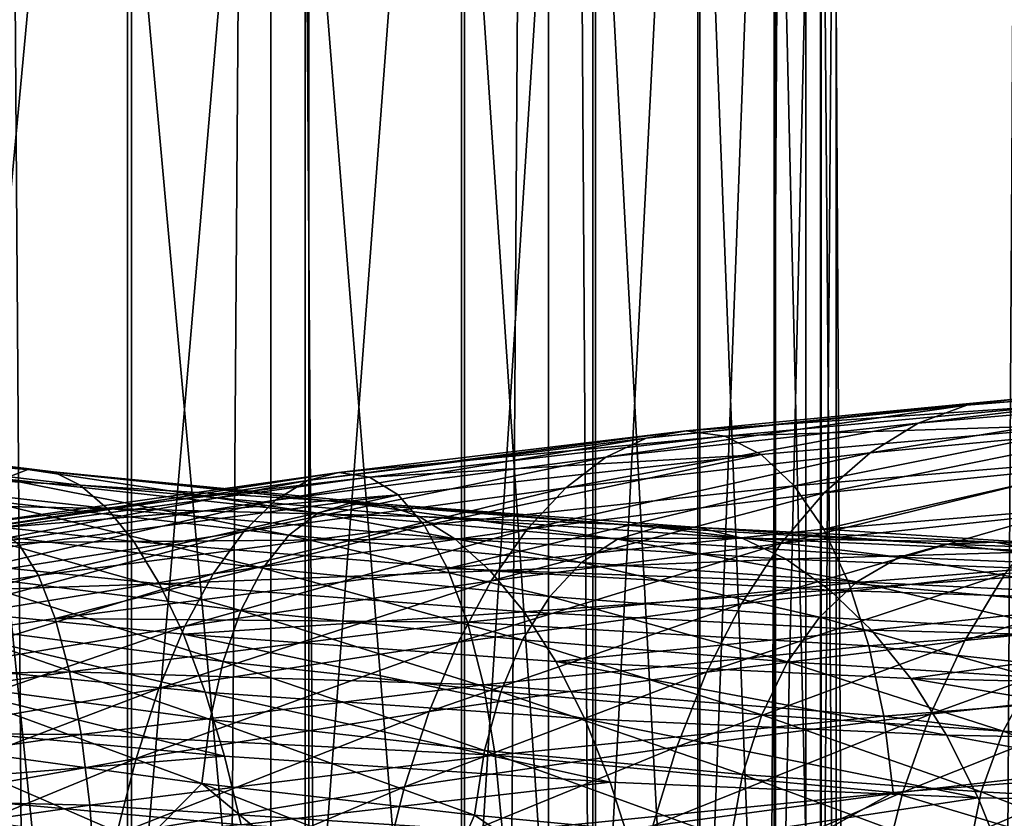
# Model space of a CAD drawing. Header units: metres. Extents: x -44 to 117, y -432 to 89.
# Tile 718 of 1056: x 4.65 to 9.29, y -147.27 to -143.5. Entities that reach past the tile are written whole.
import ezdxf

# ---------------------------------------------------------------- set-up
doc = ezdxf.new("R2010")
doc.units = ezdxf.units.M
doc.layers.add('solid_125568', color=7, linetype='CONTINUOUS')

msp = doc.modelspace()

# ---------------------------------------------------------------- linework, layer by layer
at = {"layer": 'solid_125568'}
for points in [[(5.834389, -312.591827, 240.972), (5.834389, -117.79686, 206.62439), (4.446262, -117.692879, 207.214066)], [(4.446262, -312.487854, 241.561676), (5.834389, -312.591827, 240.972), (4.446262, -117.692879, 207.214066)], [(7.143617, -312.723083, 240.2276), (7.143617, -117.928116, 205.87999), (5.834389, -117.79686, 206.62439)], [(5.834389, -312.591827, 240.972), (7.143617, -312.723083, 240.2276), (5.834389, -117.79686, 206.62439)], [(8.356239, -312.879852, 239.338547), (8.356239, -118.084877, 204.990936), (7.143617, -117.928116, 205.87999)], [(7.143617, -312.723083, 240.2276), (8.356239, -312.879852, 239.338547), (7.143617, -117.928116, 205.87999)], [(9.455857, -313.059998, 238.316864), (9.455857, -118.26503, 203.969254), (8.356239, -118.084877, 204.990936)], [(8.356239, -312.879852, 239.338547), (9.455857, -313.059998, 238.316864), (8.356239, -118.084877, 204.990936)], [(8.356239, -316.33844, 219.723969), (8.356239, -121.543457, 185.376373), (9.455857, -121.363304, 186.398041)], [(9.455857, -316.158295, 220.745651), (8.356239, -316.33844, 219.723969), (9.455857, -121.363304, 186.398041)], [(7.143617, -316.495209, 218.83493), (7.143617, -121.700218, 184.48732), (8.356239, -121.543457, 185.376373)], [(8.356239, -316.33844, 219.723969), (7.143617, -316.495209, 218.83493), (8.356239, -121.543457, 185.376373)], [(5.834389, -316.626465, 218.09053), (5.834389, -121.831474, 183.74292), (7.143617, -121.700218, 184.48732)], [(7.143617, -316.495209, 218.83493), (5.834389, -316.626465, 218.09053), (7.143617, -121.700218, 184.48732)], [(4.446262, -316.730438, 217.500839), (4.446262, -121.935455, 183.153229), (5.834389, -121.831474, 183.74292)], [(5.834389, -316.626465, 218.09053), (4.446262, -316.730438, 217.500839), (5.834389, -121.831474, 183.74292)], [(4.252891, -138.015808, 943.878601), (4.252891, -148.12146, 946.765015), (5.178002, -138.207031, 943.2901)], [(4.252891, -148.12146, 946.765015), (5.178002, -148.282883, 946.167664), (5.178002, -138.207031, 943.2901)], [(5.178002, -138.207031, 943.2901), (5.178002, -148.282883, 946.167664), (6.01434, -138.433945, 942.591675)], [(5.178002, -148.282883, 946.167664), (6.01434, -148.474426, 945.45874), (6.01434, -138.433945, 942.591675)], [(6.01434, -138.433945, 942.591675), (6.01434, -148.474426, 945.45874), (6.747565, -138.692719, 941.795288)], [(6.01434, -148.474426, 945.45874), (6.747565, -148.692841, 944.650391), (6.747565, -138.692719, 941.795288)], [(6.747565, -138.692719, 941.795288), (6.747565, -148.692841, 944.650391), (7.365107, -138.978851, 940.914673)], [(6.747565, -148.692841, 944.650391), (7.365107, -148.934372, 943.756409), (7.365107, -138.978851, 940.914673)], [(7.365107, -138.978851, 940.914673), (7.365107, -148.934372, 943.756409), (7.856378, -139.287476, 939.964844)], [(7.365107, -148.934372, 943.756409), (7.856378, -149.194885, 942.792297), (7.856378, -139.287476, 939.964844)], [(7.856378, -139.287476, 939.964844), (7.856378, -149.194885, 942.792297), (8.212955, -139.613281, 938.962036)], [(7.856378, -149.194885, 942.792297), (8.212955, -149.46991, 941.774414), (8.212955, -139.613281, 938.962036)], [(8.212955, -139.613281, 938.962036), (8.212955, -149.46991, 941.774414), (8.428726, -139.950714, 937.923584)], [(8.212955, -149.46991, 941.774414), (8.428726, -149.75473, 940.720276), (8.428726, -139.950714, 937.923584)], [(8.428726, -139.950714, 937.923584), (8.428726, -149.75473, 940.720276), (8.499991, -140.293945, 936.867188)], [(8.499991, -140.293945, 936.867188), (8.499991, -150.044449, 939.64801), (8.425529, -140.637115, 935.811035)], [(8.428726, -149.75473, 940.720276), (8.499991, -150.044449, 939.64801), (8.499991, -140.293945, 936.867188)], [(8.425529, -140.637115, 935.811035), (8.425529, -150.334137, 938.575928), (8.206614, -140.97435, 934.773132)], [(8.499991, -150.044449, 939.64801), (8.425529, -150.334137, 938.575928), (8.425529, -140.637115, 935.811035)], [(8.206614, -140.97435, 934.773132), (8.206614, -150.61879, 937.5224), (7.847002, -141.299835, 933.771362)], [(8.425529, -150.334137, 938.575928), (8.206614, -150.61879, 937.5224), (8.206614, -140.97435, 934.773132)], [(7.847002, -141.299835, 933.771362), (7.847002, -150.893539, 936.505493), (7.352857, -141.608032, 932.822876)], [(8.206614, -150.61879, 937.5224), (7.847002, -150.893539, 936.505493), (7.847002, -141.299835, 933.771362)], [(7.352857, -141.608032, 932.822876), (7.352857, -151.153687, 935.542725), (6.732651, -141.893616, 931.943909)], [(7.847002, -150.893539, 936.505493), (7.352857, -151.153687, 935.542725), (7.352857, -141.608032, 932.822876)], [(6.732651, -141.893616, 931.943909), (6.732651, -151.394745, 934.650513), (5.997018, -142.151733, 931.149536)], [(7.352857, -151.153687, 935.542725), (6.732651, -151.394745, 934.650513), (6.732651, -141.893616, 931.943909)], [(5.997018, -142.151733, 931.149536), (5.997018, -151.612625, 933.844177), (5.158569, -142.377899, 930.45343)], [(6.732651, -151.394745, 934.650513), (5.997018, -151.612625, 933.844177), (5.997018, -142.151733, 931.149536)], [(5.158569, -142.377899, 930.45343), (5.158569, -151.803528, 933.137573), (4.231679, -142.568314, 929.867432)], [(5.997018, -151.612625, 933.844177), (5.158569, -151.803528, 933.137573), (5.158569, -142.377899, 930.45343)], [(5.158569, -151.803528, 933.137573), (4.231679, -151.964249, 932.542786), (4.231679, -142.568314, 929.867432)], [(8.886307, -145.405502, 954.892883), (9.114993, -145.320389, 955.225769), (10.522445, -145.206924, 954.114197)], [(10.258455, -145.286102, 953.807007), (8.886307, -145.405502, 954.892883), (10.522445, -145.206924, 954.114197)], [(9.114993, -145.320389, 955.225769), (9.34085, -145.291168, 955.568481), (10.783215, -145.183258, 954.431641)], [(10.522445, -145.206924, 954.114197), (9.114993, -145.320389, 955.225769), (10.783215, -145.183258, 954.431641)], [(7.604303, -145.475571, 956.18689), (7.79269, -145.441788, 956.551208), (9.34085, -145.291168, 955.568481)], [(9.114993, -145.320389, 955.225769), (7.604303, -145.475571, 956.18689), (9.34085, -145.291168, 955.568481)], [(9.34085, -145.291168, 955.568481), (7.79269, -145.441788, 956.551208), (9.558835, -145.320145, 955.913208)], [(8.660194, -145.544189, 954.577637), (8.886307, -145.405502, 954.892883), (10.258455, -145.286102, 953.807007)], [(9.997472, -145.418655, 953.517151), (8.660194, -145.544189, 954.577637), (10.258455, -145.286102, 953.807007)], [(7.413511, -145.565567, 955.832153), (7.604303, -145.475571, 956.18689), (9.114993, -145.320389, 955.225769)], [(8.886307, -145.405502, 954.892883), (7.413511, -145.565567, 955.832153), (9.114993, -145.320389, 955.225769)], [(7.79269, -145.441788, 956.551208), (7.974535, -145.466644, 956.916748), (9.558835, -145.320145, 955.913208)], [(9.558835, -145.320145, 955.913208), (7.974535, -145.466644, 956.916748), (9.763945, -145.409592, 956.251953)], [(7.22483, -145.709335, 955.495239), (7.413511, -145.565567, 955.832153), (8.886307, -145.405502, 954.892883)], [(8.660194, -145.544189, 954.577637), (7.22483, -145.709335, 955.495239), (8.886307, -145.405502, 954.892883)], [(7.974535, -145.466644, 956.916748), (8.145745, -145.552567, 957.275024), (9.763945, -145.409592, 956.251953)], [(9.763945, -145.409592, 956.251953), (8.145745, -145.552567, 957.275024), (8.302119, -145.700455, 957.618225)], [(9.763945, -145.409592, 956.251953), (8.302119, -145.700455, 957.618225), (9.951168, -145.560333, 956.577393)], [(3.117877, -145.42067, 925.588013), (4.68947, -145.623413, 926.081726), (3.198325, -145.435638, 925.191589)], [(4.575442, -145.666672, 926.459412), (4.68947, -145.623413, 926.081726), (3.117877, -145.42067, 925.588013)], [(3.198325, -145.435638, 925.191589), (4.81047, -145.63443, 925.695496), (3.281545, -145.501938, 924.795105)], [(4.68947, -145.623413, 926.081726), (4.81047, -145.63443, 925.695496), (3.198325, -145.435638, 925.191589)], [(6.00668, -145.674545, 956.986084), (6.155442, -145.637238, 957.368042), (7.79269, -145.441788, 956.551208)], [(7.604303, -145.475571, 956.18689), (6.00668, -145.674545, 956.986084), (7.79269, -145.441788, 956.551208)], [(7.79269, -145.441788, 956.551208), (6.155442, -145.637238, 957.368042), (7.974535, -145.466644, 956.916748)], [(8.442321, -145.734085, 954.287476), (8.660194, -145.544189, 954.577637), (9.997472, -145.418655, 953.517151)], [(9.745963, -145.602371, 953.251526), (8.442321, -145.734085, 954.287476), (9.997472, -145.418655, 953.517151)], [(3.281545, -145.501938, 924.795105), (4.935752, -145.696762, 925.309631), (3.365928, -145.616516, 924.407715)], [(4.81047, -145.63443, 925.695496), (4.935752, -145.696762, 925.309631), (3.281545, -145.501938, 924.795105)], [(5.855962, -145.768341, 956.613525), (6.00668, -145.674545, 956.986084), (7.604303, -145.475571, 956.18689)], [(7.413511, -145.565567, 955.832153), (5.855962, -145.768341, 956.613525), (7.604303, -145.475571, 956.18689)], [(6.155442, -145.637238, 957.368042), (6.299068, -145.658936, 957.750427), (7.974535, -145.466644, 956.916748)], [(7.974535, -145.466644, 956.916748), (6.299068, -145.658936, 957.750427), (8.145745, -145.552567, 957.275024)], [(7.043059, -145.904343, 955.184082), (7.22483, -145.709335, 955.495239), (8.660194, -145.544189, 954.577637)], [(8.442321, -145.734085, 954.287476), (7.043059, -145.904343, 955.184082), (8.660194, -145.544189, 954.577637)], [(5.70687, -145.916061, 956.25885), (5.855962, -145.768341, 956.613525), (7.413511, -145.565567, 955.832153)], [(7.22483, -145.709335, 955.495239), (5.70687, -145.916061, 956.25885), (7.413511, -145.565567, 955.832153)], [(6.299068, -145.658936, 957.750427), (6.434422, -145.742157, 958.124634), (8.145745, -145.552567, 957.275024)], [(8.145745, -145.552567, 957.275024), (6.434422, -145.742157, 958.124634), (6.558159, -145.887909, 958.4823)], [(8.145745, -145.552567, 957.275024), (6.558159, -145.887909, 958.4823), (8.302119, -145.700455, 957.618225)], [(9.951168, -145.560333, 956.577393), (8.302119, -145.700455, 957.618225), (8.440598, -145.904861, 957.940063)], [(9.951168, -145.560333, 956.577393), (8.440598, -145.904861, 957.940063), (10.116958, -145.766846, 956.883423)], [(3.365928, -145.616516, 924.407715), (5.0627, -145.807465, 924.9328), (3.449552, -145.776306, 924.03833)], [(4.935752, -145.696762, 925.309631), (5.0627, -145.807465, 924.9328), (3.365928, -145.616516, 924.407715)], [(4.340375, -145.918289, 957.615784), (4.447811, -145.87851, 958.011047), (6.155442, -145.637238, 957.368042)], [(6.00668, -145.674545, 956.986084), (4.340375, -145.918289, 957.615784), (6.155442, -145.637238, 957.368042)], [(6.155442, -145.637238, 957.368042), (4.447811, -145.87851, 958.011047), (6.299068, -145.658936, 957.750427)], [(4.575442, -145.666672, 926.459412), (6.056525, -145.829666, 927.098877), (4.68947, -145.623413, 926.081726)], [(4.68947, -145.623413, 926.081726), (6.207282, -145.781357, 926.734741), (4.81047, -145.63443, 925.695496)], [(6.056525, -145.829666, 927.098877), (6.207282, -145.781357, 926.734741), (4.68947, -145.623413, 926.081726)], [(4.81047, -145.63443, 925.695496), (6.367445, -145.787155, 926.362854), (4.935752, -145.696762, 925.309631)], [(6.207282, -145.781357, 926.734741), (6.367445, -145.787155, 926.362854), (4.81047, -145.63443, 925.695496)], [(8.238287, -145.972839, 954.029968), (8.442321, -145.734085, 954.287476), (9.745963, -145.602371, 953.251526)], [(9.510338, -145.835068, 953.016968), (8.238287, -145.972839, 954.029968), (9.745963, -145.602371, 953.251526)], [(4.231455, -146.014755, 957.229553), (4.340375, -145.918289, 957.615784), (6.00668, -145.674545, 956.986084)], [(5.855962, -145.768341, 956.613525), (4.231455, -146.014755, 957.229553), (6.00668, -145.674545, 956.986084)], [(4.447811, -145.87851, 958.011047), (4.551576, -145.898026, 958.406311), (6.299068, -145.658936, 957.750427)], [(4.471283, -145.765671, 926.820313), (5.918942, -145.933456, 927.447327), (4.575442, -145.666672, 926.459412)], [(6.299068, -145.658936, 957.750427), (4.551576, -145.898026, 958.406311), (6.434422, -145.742157, 958.124634)], [(5.918942, -145.933456, 927.447327), (6.056525, -145.829666, 927.098877), (4.575442, -145.666672, 926.459412)], [(4.935752, -145.696762, 925.309631), (6.533353, -145.844269, 925.991699), (5.0627, -145.807465, 924.9328)], [(6.367445, -145.787155, 926.362854), (6.533353, -145.844269, 925.991699), (4.935752, -145.696762, 925.309631)], [(5.563279, -146.115067, 955.930603), (5.70687, -145.916061, 956.25885), (7.22483, -145.709335, 955.495239)], [(7.043059, -145.904343, 955.184082), (5.563279, -146.115067, 955.930603), (7.22483, -145.709335, 955.495239)], [(8.302119, -145.700455, 957.618225), (6.558159, -145.887909, 958.4823), (6.667746, -146.090759, 958.816833)], [(8.302119, -145.700455, 957.618225), (6.667746, -146.090759, 958.816833), (8.440598, -145.904861, 957.940063)], [(6.872928, -146.148102, 954.90686), (7.043059, -145.904343, 955.184082), (8.442321, -145.734085, 954.287476)], [(8.238287, -145.972839, 954.029968), (6.872928, -146.148102, 954.90686), (8.442321, -145.734085, 954.287476)], [(3.449552, -145.776306, 924.03833), (5.188395, -145.963531, 924.573853), (3.530086, -145.978149, 923.695862)], [(5.0627, -145.807465, 924.9328), (5.188395, -145.963531, 924.573853), (3.449552, -145.776306, 924.03833)], [(4.123655, -146.165268, 956.861389), (4.231455, -146.014755, 957.229553), (5.855962, -145.768341, 956.613525)], [(5.70687, -145.916061, 956.25885), (4.123655, -146.165268, 956.861389), (5.855962, -145.768341, 956.613525)], [(4.379117, -145.916183, 927.157776), (5.7972, -146.088394, 927.773682), (4.471283, -145.765671, 926.820313)], [(5.7972, -146.088394, 927.773682), (5.918942, -145.933456, 927.447327), (4.471283, -145.765671, 926.820313)], [(4.551576, -145.898026, 958.406311), (4.649526, -145.979401, 958.792542), (6.434422, -145.742157, 958.124634)], [(6.434422, -145.742157, 958.124634), (4.649526, -145.979401, 958.792542), (4.73921, -146.123703, 959.161133)], [(6.434422, -145.742157, 958.124634), (4.73921, -146.123703, 959.161133), (6.558159, -145.887909, 958.4823)], [(6.056525, -145.829666, 927.098877), (7.468725, -145.951828, 927.887085), (6.207282, -145.781357, 926.734741)], [(6.207282, -145.781357, 926.734741), (7.654497, -145.897324, 927.540161), (6.367445, -145.787155, 926.362854)], [(7.468725, -145.951828, 927.887085), (7.654497, -145.897324, 927.540161), (6.207282, -145.781357, 926.734741)], [(10.116958, -145.766846, 956.883423), (8.440598, -145.904861, 957.940063), (10.258332, -146.022064, 957.164429)], [(5.0627, -145.807465, 924.9328), (6.701411, -145.949844, 925.629822), (5.188395, -145.963531, 924.573853)], [(6.533353, -145.844269, 925.991699), (6.701411, -145.949844, 925.629822), (5.0627, -145.807465, 924.9328)], [(5.918942, -145.933456, 927.447327), (7.299284, -146.061493, 928.219788), (6.056525, -145.829666, 927.098877)], [(7.299284, -146.061493, 928.219788), (7.468725, -145.951828, 927.887085), (6.056525, -145.829666, 927.098877)], [(6.367445, -145.787155, 926.362854), (7.852003, -145.896759, 927.186462), (6.533353, -145.844269, 925.991699)], [(7.654497, -145.897324, 927.540161), (7.852003, -145.896759, 927.186462), (6.367445, -145.787155, 926.362854)], [(6.533353, -145.844269, 925.991699), (8.05665, -145.947464, 926.834229), (6.701411, -145.949844, 925.629822)], [(7.852003, -145.896759, 927.186462), (8.05665, -145.947464, 926.834229), (6.533353, -145.844269, 925.991699)], [(8.052832, -146.257065, 953.811829), (8.238287, -145.972839, 954.029968), (9.510338, -145.835068, 953.016968)], [(9.2961, -146.113541, 952.819824), (8.052832, -146.257065, 953.811829), (9.510338, -145.835068, 953.016968)], [(4.019887, -146.367111, 956.52002), (4.123655, -146.165268, 956.861389), (5.70687, -145.916061, 956.25885)], [(5.563279, -146.115067, 955.930603), (4.019887, -146.367111, 956.52002), (5.70687, -145.916061, 956.25885)], [(4.30067, -146.112534, 927.465271), (5.693497, -146.288712, 928.071716), (4.379117, -145.916183, 927.157776)], [(5.693497, -146.288712, 928.071716), (5.7972, -146.088394, 927.773682), (4.379117, -145.916183, 927.157776)], [(6.558159, -145.887909, 958.4823), (4.73921, -146.123703, 959.161133), (4.818651, -146.325546, 959.50531)], [(6.558159, -145.887909, 958.4823), (4.818651, -146.325546, 959.50531), (6.667746, -146.090759, 958.816833)], [(5.428995, -146.362747, 955.637329), (5.563279, -146.115067, 955.930603), (7.043059, -145.904343, 955.184082)], [(6.872928, -146.148102, 954.90686), (5.428995, -146.362747, 955.637329), (7.043059, -145.904343, 955.184082)], [(8.440598, -145.904861, 957.940063), (6.667746, -146.090759, 958.816833), (8.558628, -146.158722, 958.234375)], [(7.468725, -145.951828, 927.887085), (8.796392, -146.03653, 928.815308), (7.654497, -145.897324, 927.540161)], [(7.654497, -145.897324, 927.540161), (9.015077, -145.974777, 928.489075), (7.852003, -145.896759, 927.186462)], [(8.796392, -146.03653, 928.815308), (9.015077, -145.974777, 928.489075), (7.654497, -145.897324, 927.540161)], [(7.852003, -145.896759, 927.186462), (9.24769, -145.966751, 928.157349), (8.05665, -145.947464, 926.834229)], [(9.015077, -145.974777, 928.489075), (9.24769, -145.966751, 928.157349), (7.852003, -145.896759, 927.186462)], [(8.440598, -145.904861, 957.940063), (8.558628, -146.158722, 958.234375), (10.258332, -146.022064, 957.164429)], [(5.188395, -145.963531, 924.573853), (5.309516, -146.161957, 924.241394), (3.530086, -145.978149, 923.695862)], [(6.701411, -145.949844, 925.629822), (6.867734, -146.101044, 925.285645), (5.188395, -145.963531, 924.573853)], [(5.188395, -145.963531, 924.573853), (6.867734, -146.101044, 925.285645), (5.309516, -146.161957, 924.241394)], [(5.7972, -146.088394, 927.773682), (7.14935, -146.221832, 928.532104), (5.918942, -145.933456, 927.447327)], [(7.14935, -146.221832, 928.532104), (7.299284, -146.061493, 928.219788), (5.918942, -145.933456, 927.447327)], [(8.05665, -145.947464, 926.834229), (8.263906, -146.046783, 926.491455), (6.701411, -145.949844, 925.629822)], [(6.701411, -145.949844, 925.629822), (8.263906, -146.046783, 926.491455), (6.867734, -146.101044, 925.285645)], [(7.299284, -146.061493, 928.219788), (8.59701, -146.15303, 929.12915), (7.468725, -145.951828, 927.887085)], [(8.59701, -146.15303, 929.12915), (8.796392, -146.03653, 928.815308), (7.468725, -145.951828, 927.887085)], [(8.05665, -145.947464, 926.834229), (9.488759, -146.009979, 927.82782), (8.263906, -146.046783, 926.491455)], [(9.24769, -145.966751, 928.157349), (9.488759, -146.009979, 927.82782), (8.05665, -145.947464, 926.834229)], [(9.015077, -145.974777, 928.489075), (10.272988, -146.017136, 929.572571), (9.24769, -145.966751, 928.157349)], [(9.24769, -145.966751, 928.157349), (10.538061, -146.000671, 929.266296), (9.488759, -146.009979, 927.82782)], [(10.272988, -146.017136, 929.572571), (10.538061, -146.000671, 929.266296), (9.24769, -145.966751, 928.157349)], [(4.649526, -145.979401, 958.792542), (2.866558, -146.408112, 959.649292), (4.73921, -146.123703, 959.161133)], [(3.530086, -145.978149, 923.695862), (5.309516, -146.161957, 924.241394), (3.605144, -146.218918, 923.389038)], [(6.718356, -146.437119, 954.670776), (6.872928, -146.148102, 954.90686), (8.238287, -145.972839, 954.029968)], [(8.052832, -146.257065, 953.811829), (6.718356, -146.437119, 954.670776), (8.238287, -145.972839, 954.029968)], [(9.488759, -146.009979, 927.82782), (9.732867, -146.10199, 927.507996), (8.263906, -146.046783, 926.491455)], [(8.796392, -146.03653, 928.815308), (10.023882, -146.087082, 929.874939), (9.015077, -145.974777, 928.489075)], [(10.023882, -146.087082, 929.874939), (10.272988, -146.017136, 929.572571), (9.015077, -145.974777, 928.489075)], [(9.106521, -146.430359, 952.662903), (9.2961, -146.113541, 952.819824), (10.433906, -146.004639, 951.705322)], [(10.221007, -146.315216, 951.569519), (9.106521, -146.430359, 952.662903), (10.433906, -146.004639, 951.705322)], [(8.263906, -146.046783, 926.491455), (8.468966, -146.192032, 926.166077), (6.867734, -146.101044, 925.285645)], [(7.14935, -146.221832, 928.532104), (8.420582, -146.319702, 929.424683), (7.299284, -146.061493, 928.219788)], [(8.420582, -146.319702, 929.424683), (8.59701, -146.15303, 929.12915), (7.299284, -146.061493, 928.219788)], [(8.263906, -146.046783, 926.491455), (9.732867, -146.10199, 927.507996), (8.468966, -146.192032, 926.166077)], [(10.258332, -146.022064, 957.164429), (8.558628, -146.158722, 958.234375), (10.372639, -146.318878, 957.414246)], [(8.59701, -146.15303, 929.12915), (9.796829, -146.211334, 930.16687), (8.796392, -146.03653, 928.815308)], [(9.796829, -146.211334, 930.16687), (10.023882, -146.087082, 929.874939), (8.796392, -146.03653, 928.815308)], [(6.667746, -146.090759, 958.816833), (4.818651, -146.325546, 959.50531), (6.76108, -146.343643, 959.121948)], [(6.867734, -146.101044, 925.285645), (7.028055, -146.294998, 924.967346), (5.309516, -146.161957, 924.241394)], [(5.693497, -146.288712, 928.071716), (7.021569, -146.427032, 928.818115), (5.7972, -146.088394, 927.773682)], [(7.021569, -146.427032, 928.818115), (7.14935, -146.221832, 928.532104), (5.7972, -146.088394, 927.773682)], [(6.667746, -146.090759, 958.816833), (6.76108, -146.343643, 959.121948), (8.558628, -146.158722, 958.234375)], [(6.867734, -146.101044, 925.285645), (8.468966, -146.192032, 926.166077), (7.028055, -146.294998, 924.967346)], [(9.732867, -146.10199, 927.507996), (9.974343, -146.24028, 927.205383), (8.468966, -146.192032, 926.166077)], [(4.73921, -146.123703, 959.161133), (2.866558, -146.408112, 959.649292), (2.914952, -146.609482, 959.999817)], [(4.73921, -146.123703, 959.161133), (2.914952, -146.609482, 959.999817), (4.818651, -146.325546, 959.50531)], [(3.922986, -146.617599, 956.214355), (4.019887, -146.367111, 956.52002), (5.563279, -146.115067, 955.930603)], [(5.428995, -146.362747, 955.637329), (3.922986, -146.617599, 956.214355), (5.563279, -146.115067, 955.930603)], [(4.237387, -146.34903, 927.736328), (5.609759, -146.528671, 928.335022), (4.30067, -146.112534, 927.465271)], [(5.609759, -146.528671, 928.335022), (5.693497, -146.288712, 928.071716), (4.30067, -146.112534, 927.465271)], [(5.307074, -146.655502, 955.386536), (5.428995, -146.362747, 955.637329), (6.872928, -146.148102, 954.90686)], [(6.718356, -146.437119, 954.670776), (5.307074, -146.655502, 955.386536), (6.872928, -146.148102, 954.90686)], [(7.888722, -146.579269, 953.636292), (8.052832, -146.257065, 953.811829), (9.2961, -146.113541, 952.819824)], [(9.106521, -146.430359, 952.662903), (7.888722, -146.579269, 953.636292), (9.2961, -146.113541, 952.819824)], [(8.420582, -146.319702, 929.424683), (9.595916, -146.385162, 930.443054), (8.59701, -146.15303, 929.12915)], [(9.595916, -146.385162, 930.443054), (9.796829, -146.211334, 930.16687), (8.59701, -146.15303, 929.12915)], [(5.309516, -146.161957, 924.241394), (5.422694, -146.399719, 923.943909), (3.605144, -146.218918, 923.389038)], [(5.309516, -146.161957, 924.241394), (7.028055, -146.294998, 924.967346), (5.422694, -146.399719, 923.943909)], [(8.558628, -146.158722, 958.234375), (6.76108, -146.343643, 959.121948), (8.653998, -146.454926, 958.494995)], [(8.468966, -146.192032, 926.166077), (8.666661, -146.380493, 925.865967), (7.028055, -146.294998, 924.967346)], [(8.468966, -146.192032, 926.166077), (9.974343, -146.24028, 927.205383), (8.666661, -146.380493, 925.865967)], [(8.558628, -146.158722, 958.234375), (8.653998, -146.454926, 958.494995), (10.372639, -146.318878, 957.414246)], [(3.605144, -146.218918, 923.389038), (5.525311, -146.67308, 923.689148), (3.673027, -146.494781, 923.125916)], [(3.605144, -146.218918, 923.389038), (5.422694, -146.399719, 923.943909), (5.525311, -146.67308, 923.689148)], [(7.021569, -146.427032, 928.818115), (8.270169, -146.530579, 929.69635), (7.14935, -146.221832, 928.532104)], [(8.270169, -146.530579, 929.69635), (8.420582, -146.319702, 929.424683), (7.14935, -146.221832, 928.532104)], [(9.974343, -146.24028, 927.205383), (10.207176, -146.422333, 926.927124), (8.666661, -146.380493, 925.865967)], [(5.609759, -146.528671, 928.335022), (6.91833, -146.671219, 929.071716), (5.693497, -146.288712, 928.071716)], [(6.91833, -146.671219, 929.071716), (7.021569, -146.427032, 928.818115), (5.693497, -146.288712, 928.071716)], [(6.581573, -146.763809, 954.479248), (6.718356, -146.437119, 954.670776), (8.052832, -146.257065, 953.811829)], [(7.888722, -146.579269, 953.636292), (6.581573, -146.763809, 954.479248), (8.052832, -146.257065, 953.811829)], [(4.818651, -146.325546, 959.50531), (2.914952, -146.609482, 959.999817), (4.886223, -146.577866, 959.818542)], [(4.818651, -146.325546, 959.50531), (4.886223, -146.577866, 959.818542), (6.76108, -146.343643, 959.121948)], [(7.028055, -146.294998, 924.967346), (7.178054, -146.528809, 924.683105), (5.422694, -146.399719, 923.943909)], [(7.028055, -146.294998, 924.967346), (8.666661, -146.380493, 925.865967), (7.178054, -146.528809, 924.683105)], [(8.270169, -146.530579, 929.69635), (9.424585, -146.602478, 930.698181), (8.420582, -146.319702, 929.424683)], [(9.424585, -146.602478, 930.698181), (9.595916, -146.385162, 930.443054), (8.420582, -146.319702, 929.424683)], [(10.372639, -146.318878, 957.414246), (8.653998, -146.454926, 958.494995), (10.457333, -146.650177, 957.626892)], [(8.944509, -146.77713, 952.547974), (9.106521, -146.430359, 952.662903), (10.221007, -146.315216, 951.569519)], [(10.039106, -146.656296, 951.472595), (8.944509, -146.77713, 952.547974), (10.221007, -146.315216, 951.569519)], [(3.835108, -146.913055, 955.952332), (3.922986, -146.617599, 956.214355), (5.428995, -146.362747, 955.637329)], [(5.307074, -146.655502, 955.386536), (3.835108, -146.913055, 955.952332), (5.428995, -146.362747, 955.637329)], [(4.190643, -146.619949, 927.964417), (5.54785, -146.80246, 928.557312), (4.237387, -146.34903, 927.736328)], [(5.54785, -146.80246, 928.557312), (5.609759, -146.528671, 928.335022), (4.237387, -146.34903, 927.736328)], [(6.76108, -146.343643, 959.121948), (4.886223, -146.577866, 959.818542), (6.836424, -146.639465, 959.391174)], [(6.76108, -146.343643, 959.121948), (6.836424, -146.639465, 959.391174), (8.653998, -146.454926, 958.494995)], [(8.666661, -146.380493, 925.865967), (8.851776, -146.609482, 925.598694), (7.178054, -146.528809, 924.683105)], [(8.666661, -146.380493, 925.865967), (10.207176, -146.422333, 926.927124), (8.851776, -146.609482, 925.598694)], [(5.422694, -146.399719, 923.943909), (7.314229, -146.798859, 924.440308), (5.525311, -146.67308, 923.689148)], [(5.422694, -146.399719, 923.943909), (7.178054, -146.528809, 924.683105), (7.314229, -146.798859, 924.440308)], [(6.91833, -146.671219, 929.071716), (8.148596, -146.779709, 929.938293), (7.021569, -146.427032, 928.818115)], [(8.148596, -146.779709, 929.938293), (8.270169, -146.530579, 929.69635), (7.021569, -146.427032, 928.818115)], [(7.748437, -146.930969, 953.50531), (7.888722, -146.579269, 953.636292), (9.106521, -146.430359, 952.662903)], [(8.944509, -146.77713, 952.547974), (7.748437, -146.930969, 953.50531), (9.106521, -146.430359, 952.662903)], [(10.207176, -146.422333, 926.927124), (10.425311, -146.645691, 926.680359), (8.851776, -146.609482, 925.598694)], [(5.199183, -146.985718, 955.181885), (5.307074, -146.655502, 955.386536), (6.718356, -146.437119, 954.670776)], [(6.581573, -146.763809, 954.479248), (5.199183, -146.985718, 955.181885), (6.718356, -146.437119, 954.670776)], [(8.653998, -146.454926, 958.494995), (6.836424, -146.639465, 959.391174), (8.724618, -146.786362, 958.715515)], [(8.653998, -146.454926, 958.494995), (8.724618, -146.786362, 958.715515), (10.457333, -146.650177, 957.626892)], [(3.673027, -146.494781, 923.125916), (5.616114, -146.975189, 923.480896), (3.733076, -146.798904, 922.910278)], [(3.673027, -146.494781, 923.125916), (5.525311, -146.67308, 923.689148), (5.616114, -146.975189, 923.480896)], [(5.54785, -146.80246, 928.557312), (6.841958, -146.948517, 929.286682), (5.609759, -146.528671, 928.335022)], [(6.841958, -146.948517, 929.286682), (6.91833, -146.671219, 929.071716), (5.609759, -146.528671, 928.335022)], [(7.178054, -146.528809, 924.683105), (9.019958, -146.875488, 925.371277), (7.314229, -146.798859, 924.440308)], [(7.178054, -146.528809, 924.683105), (8.851776, -146.609482, 925.598694), (9.019958, -146.875488, 925.371277)], [(8.148596, -146.779709, 929.938293), (9.286062, -146.857224, 930.926697), (8.270169, -146.530579, 929.69635)], [(9.286062, -146.857224, 930.926697), (9.424585, -146.602478, 930.698181), (8.270169, -146.530579, 929.69635)], [(2.914952, -146.609482, 959.999817), (2.955996, -146.861603, 960.31842), (4.886223, -146.577866, 959.818542)], [(4.886223, -146.577866, 959.818542), (2.955996, -146.861603, 960.31842), (4.940679, -146.873535, 960.094177)], [(4.886223, -146.577866, 959.818542), (4.940679, -146.873535, 960.094177), (6.836424, -146.639465, 959.391174)], [(6.464605, -147.119614, 954.334595), (6.581573, -146.763809, 954.479248), (7.888722, -146.579269, 953.636292)], [(7.748437, -146.930969, 953.50531), (6.464605, -147.119614, 954.334595), (7.888722, -146.579269, 953.636292)], [(8.851776, -146.609482, 925.598694), (10.623598, -146.906998, 926.471619), (9.019958, -146.875488, 925.371277)], [(8.851776, -146.609482, 925.598694), (10.425311, -146.645691, 926.680359), (10.623598, -146.906998, 926.471619)], [(9.286062, -146.857224, 930.926697), (10.317114, -146.907028, 932.027832), (9.424585, -146.602478, 930.698181)], [(3.757342, -147.245834, 955.73761), (3.835108, -146.913055, 955.952332), (5.307074, -146.655502, 955.386536)], [(5.199183, -146.985718, 955.181885), (3.757342, -147.245834, 955.73761), (5.307074, -146.655502, 955.386536)], [(4.161823, -146.919586, 928.143005), (5.509636, -147.104309, 928.732117), (4.190643, -146.619949, 927.964417)], [(5.509636, -147.104309, 928.732117), (5.54785, -146.80246, 928.557312), (4.190643, -146.619949, 927.964417)], [(6.836424, -146.639465, 959.391174), (4.940679, -146.873535, 960.094177), (6.892162, -146.9711, 959.617981)], [(6.836424, -146.639465, 959.391174), (6.892162, -146.9711, 959.617981), (8.724618, -146.786362, 958.715515)], [(10.457333, -146.650177, 957.626892), (8.724618, -146.786362, 958.715515), (10.509871, -147.00885, 957.796265)], [(8.813192, -147.145432, 952.476624), (8.944509, -146.77713, 952.547974), (10.039106, -146.656296, 951.472595)], [(9.891705, -147.019562, 951.415955), (8.813192, -147.145432, 952.476624), (10.039106, -146.656296, 951.472595)], [(5.525311, -146.67308, 923.689148), (7.434741, -147.098343, 924.242554), (5.616114, -146.975189, 923.480896)], [(5.525311, -146.67308, 923.689148), (7.314229, -146.798859, 924.440308), (7.434741, -147.098343, 924.242554)], [(6.841958, -146.948517, 929.286682), (8.058625, -147.061142, 930.144592), (6.91833, -146.671219, 929.071716)], [(8.058625, -147.061142, 930.144592), (8.148596, -146.779709, 929.938293), (6.91833, -146.671219, 929.071716)], [(3.733076, -146.798904, 922.910278), (5.616114, -146.975189, 923.480896), (3.784665, -147.123627, 922.744812)], [(5.106868, -147.344788, 955.02594), (5.199183, -146.985718, 955.181885), (6.581573, -146.763809, 954.479248)], [(6.464605, -147.119614, 954.334595), (5.106868, -147.344788, 955.02594), (6.581573, -146.763809, 954.479248)], [(5.509636, -147.104309, 928.732117), (6.794787, -147.253067, 929.456909), (5.54785, -146.80246, 928.557312)], [(6.794787, -147.253067, 929.456909), (6.841958, -146.948517, 929.286682), (5.54785, -146.80246, 928.557312)], [(8.724618, -146.786362, 958.715515), (6.892162, -146.9711, 959.617981), (8.768398, -147.145905, 958.889648)], [(7.314229, -146.798859, 924.440308), (9.168811, -147.171768, 925.187195), (7.434741, -147.098343, 924.242554)], [(7.314229, -146.798859, 924.440308), (9.019958, -146.875488, 925.371277), (9.168811, -147.171768, 925.187195)], [(7.634696, -147.30365, 953.420898), (7.748437, -146.930969, 953.50531), (8.944509, -146.77713, 952.547974)], [(8.813192, -147.145432, 952.476624), (7.634696, -147.30365, 953.420898), (8.944509, -146.77713, 952.547974)], [(8.058625, -147.061142, 930.144592), (9.183518, -147.143326, 931.122986), (8.148596, -146.779709, 929.938293)], [(9.183518, -147.143326, 931.122986), (9.286062, -146.857224, 930.926697), (8.148596, -146.779709, 929.938293)], [(8.724618, -146.786362, 958.715515), (8.768398, -147.145905, 958.889648), (10.509871, -147.00885, 957.796265)], [(2.955996, -146.861603, 960.31842), (2.988946, -147.157364, 960.598267), (4.940679, -146.873535, 960.094177)], [(4.940679, -146.873535, 960.094177), (2.988946, -147.157364, 960.598267), (4.980898, -147.205444, 960.325684)], [(4.940679, -146.873535, 960.094177), (4.980898, -147.205444, 960.325684), (6.892162, -146.9711, 959.617981)], [(9.019958, -146.875488, 925.371277), (10.799106, -147.199524, 926.304077), (9.168811, -147.171768, 925.187195)], [(9.019958, -146.875488, 925.371277), (10.623598, -146.906998, 926.471619), (10.799106, -147.199524, 926.304077)], [(9.183518, -147.143326, 931.122986), (10.203173, -147.198288, 932.212952), (9.286062, -146.857224, 930.926697)], [(10.203173, -147.198288, 932.212952), (10.317114, -146.907028, 932.027832), (9.286062, -146.857224, 930.926697)], [(5.233328, -147.385193, 928.722351), (5.509636, -147.104309, 928.732117), (4.161823, -146.919586, 928.143005)], [(4.492343, -147.283096, 928.396301), (5.233328, -147.385193, 928.722351), (4.161823, -146.919586, 928.143005)], [(6.369726, -147.495956, 954.239014), (6.464605, -147.119614, 954.334595), (7.748437, -146.930969, 953.50531)], [(7.634696, -147.30365, 953.420898), (6.369726, -147.495956, 954.239014), (7.748437, -146.930969, 953.50531)], [(3.690735, -147.607269, 955.572937), (3.757342, -147.245834, 955.73761), (5.199183, -146.985718, 955.181885)], [(5.106868, -147.344788, 955.02594), (3.690735, -147.607269, 955.572937), (5.199183, -146.985718, 955.181885)], [(5.616114, -146.975189, 923.480896), (5.693964, -147.298416, 923.321716), (3.784665, -147.123627, 922.744812)], [(6.892162, -146.9711, 959.617981), (4.980898, -147.205444, 960.325684), (6.926682, -147.331436, 959.795898)], [(5.616114, -146.975189, 923.480896), (7.434741, -147.098343, 924.242554), (5.693964, -147.298416, 923.321716)], [(6.794787, -147.253067, 929.456909), (8.003032, -147.368866, 930.309387), (6.841958, -146.948517, 929.286682)], [(8.003032, -147.368866, 930.309387), (8.058625, -147.061142, 930.144592), (6.841958, -146.948517, 929.286682)], [(6.892162, -146.9711, 959.617981), (6.926682, -147.331436, 959.795898), (8.768398, -147.145905, 958.889648)], [(8.715755, -147.52681, 952.450378), (8.813192, -147.145432, 952.476624), (9.891705, -147.019562, 951.415955)], [(9.782356, -147.396652, 951.400757), (8.715755, -147.52681, 952.450378), (9.891705, -147.019562, 951.415955)], [(10.509871, -147.00885, 957.796265), (8.768398, -147.145905, 958.889648), (9.750945, -147.439697, 958.433472)], [(8.003032, -147.368866, 930.309387), (9.120134, -147.454666, 931.281555), (8.058625, -147.061142, 930.144592)], [(9.120134, -147.454666, 931.281555), (9.183518, -147.143326, 931.122986), (8.058625, -147.061142, 930.144592)], [(3.784665, -147.123627, 922.744812), (5.693964, -147.298416, 923.321716), (3.826783, -147.461273, 922.632202)], [(5.031937, -147.72406, 954.921082), (5.106868, -147.344788, 955.02594), (6.464605, -147.119614, 954.334595)], [(6.369726, -147.495956, 954.239014), (5.031937, -147.72406, 954.921082), (6.464605, -147.119614, 954.334595)], [(5.233328, -147.385193, 928.722351), (5.957187, -147.476425, 929.090698), (5.509636, -147.104309, 928.732117)], [(6.661589, -147.557236, 929.500183), (6.794787, -147.253067, 929.456909), (5.509636, -147.104309, 928.732117)], [(5.957187, -147.476425, 929.090698), (6.661589, -147.557236, 929.500183), (5.509636, -147.104309, 928.732117)], [(7.434741, -147.098343, 924.242554), (7.537961, -147.419632, 924.092407), (5.693964, -147.298416, 923.321716)], [(7.434741, -147.098343, 924.242554), (9.168811, -147.171768, 925.187195), (7.537961, -147.419632, 924.092407)], [(2.988946, -147.157364, 960.598267), (3.013191, -147.489594, 960.832642), (4.980898, -147.205444, 960.325684)], [(8.768398, -147.145905, 958.889648), (6.926682, -147.331436, 959.795898), (7.954809, -147.600235, 959.446777)], [(9.168811, -147.171768, 925.187195), (9.296226, -147.490677, 925.048645), (7.537961, -147.419632, 924.092407)], [(7.550275, -147.688766, 953.384949), (7.634696, -147.30365, 953.420898), (8.813192, -147.145432, 952.476624)], [(8.715755, -147.52681, 952.450378), (7.550275, -147.688766, 953.384949), (8.813192, -147.145432, 952.476624)], [(8.768398, -147.145905, 958.889648), (7.954809, -147.600235, 959.446777), (9.750945, -147.439697, 958.433472)], [(9.120134, -147.454666, 931.281555), (10.132725, -147.513626, 932.364563), (9.183518, -147.143326, 931.122986)], [(9.168811, -147.171768, 925.187195), (10.799106, -147.199524, 926.304077), (9.296226, -147.490677, 925.048645)], [(10.132725, -147.513626, 932.364563), (10.203173, -147.198288, 932.212952), (9.183518, -147.143326, 931.122986)], [(4.980898, -147.205444, 960.325684), (3.013191, -147.489594, 960.832642), (5.005763, -147.566467, 960.506287)], [(4.980898, -147.205444, 960.325684), (5.005763, -147.566467, 960.506287), (6.926682, -147.331436, 959.795898)], [(6.661589, -147.557236, 929.500183), (7.343821, -147.628067, 929.949463), (6.794787, -147.253067, 929.456909)], [(7.343821, -147.628067, 929.949463), (8.003032, -147.368866, 930.309387), (6.794787, -147.253067, 929.456909)]]:
    msp.add_3dface(points, dxfattribs=at)

doc.saveas('drawing.dxf')
